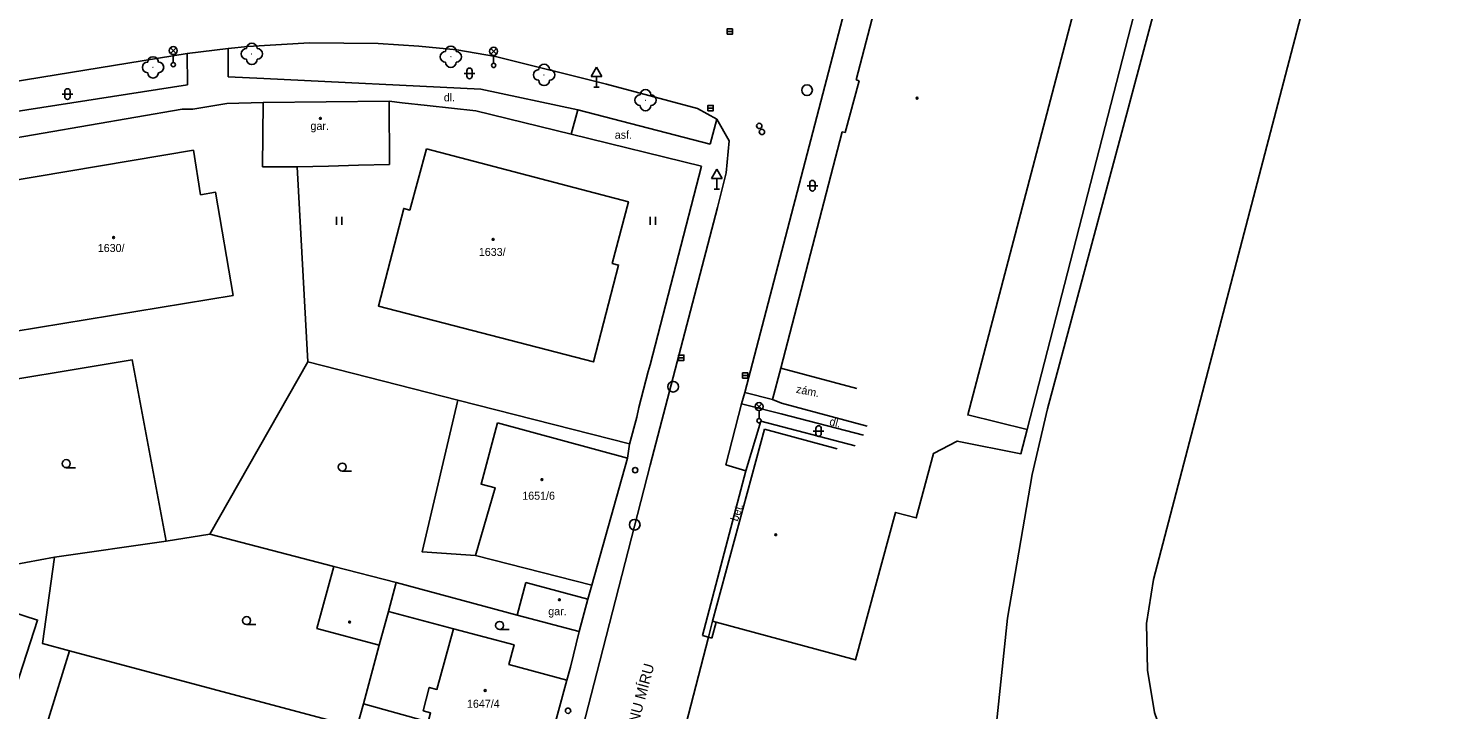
# Model space of a CAD drawing. Extents: x -737812 to -729375, y -1123000 to -1115500.
# Drawn here: x -735532.9 to -735399.7, y -1119238.9 to -1119175.1 of the extents above; entities that cross this region are included whole.
import ezdxf

# ---------------------------------------------------------------- set-up
doc = ezdxf.new("R2010")
doc.units = 0
for name, color, linetype in [('Doplněk polohopisu', 7, 'Continuous'), ('Doplňkové značky', 7, 'Continuous'), ('Hranice - ploty_ zdi', 7, 'Continuous'), ('Hranice parcel a úz_ celk', 7, 'Continuous'), ('Komunikace', 7, 'Continuous'), ('Názvy ulic_ silnic_ žel_', 7, 'Continuous'), ('Pomocné popisy', 7, 'Continuous'), ('Popisy budov', 7, 'Continuous'), ('Povr_ zn_ inž_ sítí - el_', 7, 'Continuous'), ('Povr_ zn_ inž_ sítí - kan_', 7, 'Continuous'), ('Povr_ zn_ inž_ sítí - vod_', 7, 'Continuous'), ('Stavební objekty', 7, 'Continuous'), ('Vnitřní kresba parcel', 7, 'Continuous'), ('Zeleň', 7, 'Continuous'), ('Značky druhů budov', 7, 'Continuous'), ('Značky druhů pozemků', 7, 'Continuous'), ('Čísla popisná', 7, 'Continuous')]:
    doc.layers.add(name, color=color, linetype=linetype)

msp = doc.modelspace()

# ---------------------------------------------------------------- linework, layer by layer
at = {"layer": 'Doplněk polohopisu'}
for p, q in [((-735514.15, -1119176.99), (-735514.14, -1119179.65)), ((-735518.01, -1119177.46), (-735517.98, -1119180.39)), ((-735510.8, -1119179.8), (-735514.14, -1119179.65)), ((-735490.47, -1119180.8), (-735510.8, -1119179.8)), ((-735517.98, -1119180.39), (-735539.56, -1119183.76)), ((-735481.38, -1119182.74), (-735490.47, -1119180.8)), ((-735481.38, -1119182.74), (-735481.99, -1119185.02)), ((-735468.96, -1119185.94), (-735481.38, -1119182.74)), ((-735468.96, -1119185.94), (-735468.35, -1119183.61)), ((-735462.36, -1119206.92), (-735463.13, -1119209.86)), ((-735465.71, -1119209.22), (-735463.13, -1119209.86)), ((-735462.33, -1119211.2), (-735466.03, -1119210.28)), ((-735463.13, -1119209.86), (-735462.29, -1119210.21)), ((-735462.29, -1119210.21), (-735454.27, -1119212.38)), ((-735464.21, -1119211.91), (-735465.63, -1119216.56)), ((-735464.21, -1119211.91), (-735455.38, -1119214.22)), ((-735462.33, -1119211.2), (-735454.61, -1119213.22))]:
    msp.add_line(p, q, dxfattribs=at)
at = {"layer": 'Doplňkové značky'}
for p, q in [((-735479.63, -1119178.73), (-735480.13, -1119179.6)), ((-735480.13, -1119179.6), (-735479.13, -1119179.6)), ((-735479.63, -1119178.73), (-735479.13, -1119179.6)), ((-735479.63, -1119180.6), (-735479.63, -1119179.6)), ((-735479.88, -1119180.6), (-735479.38, -1119180.6)), ((-735468.34, -1119188.3), (-735468.84, -1119189.17)), ((-735468.84, -1119189.17), (-735467.84, -1119189.17)), ((-735468.34, -1119188.3), (-735467.84, -1119189.17)), ((-735468.34, -1119190.17), (-735468.34, -1119189.17)), ((-735468.59, -1119190.17), (-735468.09, -1119190.17))]:
    msp.add_line(p, q, dxfattribs=at)
at = {"layer": 'Hranice - ploty_ zdi'}
for p, q in [((-735514.29, -1119182.14), (-735517.48, -1119182.67)), ((-735510.87, -1119182.03), (-735514.29, -1119182.14)), ((-735518.47, -1119182.66), (-735537.81, -1119185.99)), ((-735517.48, -1119182.67), (-735518.47, -1119182.66)), ((-735481.99, -1119185.02), (-735490.93, -1119182.81)), ((-735469.79, -1119188.02), (-735481.99, -1119185.02)), ((-735474.61, -1119206.63), (-735469.79, -1119188.02)), ((-735476.71, -1119215.38), (-735476.55, -1119214.07)), ((-735480.45, -1119228.57), (-735480.06, -1119227.28)), ((-735482.08, -1119234.95), (-735481.26, -1119231.62)), ((-735468.74, -1119230.63), (-735469.14, -1119232.14)), ((-735468.4, -1119230.73), (-735468.83, -1119232.23)), ((-735469.14, -1119232.14), (-735468.83, -1119232.23)), ((-735482.41, -1119236.17), (-735482.08, -1119234.95))]:
    msp.add_line(p, q, dxfattribs=at)
for points in [[(-735490.93, -1119182.81), (-735495.5, -1119182.33), (-735497.83, -1119182.07), (-735499.05, -1119181.91)], [(-735475.67, -1119210.63), (-735474.77, -1119207.25), (-735474.61, -1119206.63)], [(-735476.55, -1119214.07), (-735475.85, -1119211.53), (-735475.67, -1119210.63)]]:
    msp.add_lwpolyline(points, dxfattribs=at)
at = {"layer": 'Hranice parcel a úz_ celk'}
for p, q in [((-735507.68, -1119188.07), (-735506.7, -1119206.35)), ((-735515.87, -1119222.5), (-735506.7, -1119206.35)), ((-735506.7, -1119206.35), (-735492.63, -1119209.93)), ((-735492.63, -1119209.93), (-735476.53, -1119214.02)), ((-735519.96, -1119223.15), (-735515.87, -1119222.5)), ((-735515.87, -1119222.5), (-735504.25, -1119225.51)), ((-735530.42, -1119224.63), (-735519.96, -1119223.15)), ((-735536.83, -1119225.82), (-735530.42, -1119224.63)), ((-735498.41, -1119227.02), (-735487.06, -1119230.07)), ((-735493.02, -1119231.37), (-735499.14, -1119229.72)), ((-735501.47, -1119238.38), (-735500, -1119232.9)), ((-735533.4, -1119247.57), (-735529.04, -1119233.41)), ((-735529.04, -1119233.41), (-735502.09, -1119240.6))]:
    msp.add_line(p, q, dxfattribs=at)
for points in [[(-735539.72, -1119208.89), (-735523.16, -1119206.14), (-735519.96, -1119223.15)], [(-735492.63, -1119209.93), (-735495.98, -1119224.13), (-735490.97, -1119224.49)], [(-735529.04, -1119233.41), (-735531.55, -1119232.74), (-735530.42, -1119224.63)]]:
    msp.add_lwpolyline(points, dxfattribs=at)
at = {"layer": 'Komunikace'}
for p, q in [((-735453.72, -1119163.26), (-735461.71, -1119193.9)), ((-735518.01, -1119177.46), (-735514.15, -1119176.99)), ((-735514.15, -1119176.99), (-735512.3, -1119176.79)), ((-735512.3, -1119176.79), (-735506.54, -1119176.44)), ((-735506.54, -1119176.44), (-735500.1, -1119176.51)), ((-735500.1, -1119176.51), (-735496.29, -1119176.78)), ((-735496.29, -1119176.78), (-735492.72, -1119177.12)), ((-735492.72, -1119177.12), (-735489.09, -1119177.72)), ((-735539.5, -1119180.96), (-735518.01, -1119177.46)), ((-735489.09, -1119177.72), (-735478.69, -1119180.32)), ((-735478.69, -1119180.32), (-735470.16, -1119182.6)), ((-735468.35, -1119183.61), (-735470.16, -1119182.6)), ((-735468.35, -1119183.61), (-735467.18, -1119185.64)), ((-735467.18, -1119185.64), (-735467.46, -1119188.64)), ((-735467.46, -1119188.64), (-735468.28, -1119191.87)), ((-735468.28, -1119191.87), (-735474.6, -1119216.02)), ((-735461.71, -1119193.9), (-735465.71, -1119209.22)), ((-735465.71, -1119209.22), (-735466.03, -1119210.28)), ((-735467.51, -1119215.99), (-735466.03, -1119210.28)), ((-735474.6, -1119216.02), (-735479.6, -1119235.47)), ((-735465.63, -1119216.56), (-735469.7, -1119231.98)), ((-735467.51, -1119215.99), (-735465.63, -1119216.56)), ((-735469.7, -1119231.98), (-735469.14, -1119232.14))]:
    msp.add_line(p, q, dxfattribs=at)
for points in [[(-735469.14, -1119232.14), (-735476.65, -1119261.24), (-735480.21, -1119273.2)], [(-735488.27, -1119268.41), (-735485.1, -1119256.8), (-735479.6, -1119235.47)]]:
    msp.add_lwpolyline(points, dxfattribs=at)
at = {"layer": 'Povr_ zn_ inž_ sítí - el_'}
for p, q in [((-735519.56, -1119177.44), (-735519.04, -1119176.91)), ((-735519.03, -1119177.44), (-735519.56, -1119176.91)), ((-735489.53, -1119177.51), (-735489.01, -1119176.98)), ((-735489, -1119177.51), (-735489.53, -1119176.98)), ((-735519.3, -1119177.55), (-735519.3, -1119178.3)), ((-735489.27, -1119177.62), (-735489.27, -1119178.37)), ((-735464.65, -1119210.8), (-735464.13, -1119210.27)), ((-735464.12, -1119210.79), (-735464.65, -1119210.27)), ((-735464.39, -1119210.91), (-735464.39, -1119211.66))]:
    msp.add_line(p, q, dxfattribs=at)
for centre, radius in [((-735519.3, -1119177.18), 0.375), ((-735489.27, -1119177.25), 0.375), ((-735519.3, -1119178.5), 0.2), ((-735489.27, -1119178.57), 0.2), ((-735464.39, -1119210.53), 0.375), ((-735464.39, -1119211.86), 0.2)]:
    msp.add_circle(centre, radius, dxfattribs=at)
at = {"layer": 'Povr_ zn_ inž_ sítí - kan_'}
for p, q in [((-735467.39, -1119175.4), (-735466.89, -1119175.4)), ((-735469.19, -1119182.56), (-735468.69, -1119182.56)), ((-735471.94, -1119205.96), (-735471.44, -1119205.96)), ((-735465.93, -1119207.63), (-735465.43, -1119207.63))]:
    msp.add_line(p, q, dxfattribs=at)
for points in [[(-735467.39, -1119175.65), (-735466.89, -1119175.65), (-735466.89, -1119175.15), (-735467.39, -1119175.15)], [(-735469.19, -1119182.81), (-735468.69, -1119182.81), (-735468.69, -1119182.31), (-735469.19, -1119182.31)], [(-735471.94, -1119206.21), (-735471.44, -1119206.21), (-735471.44, -1119205.71), (-735471.94, -1119205.71)], [(-735465.93, -1119207.88), (-735465.43, -1119207.88), (-735465.43, -1119207.38), (-735465.93, -1119207.38)]]:
    msp.add_lwpolyline(points, close=True, dxfattribs=at)
for centre in [(-735459.89, -1119180.89), (-735472.44, -1119208.67), (-735476.05, -1119221.6)]:
    msp.add_circle(centre, 0.5, dxfattribs=at)
at = {"layer": 'Povr_ zn_ inž_ sítí - vod_'}
for centre in [(-735464.37, -1119184.24), (-735464.12, -1119184.8), (-735476, -1119216.49), (-735482.3, -1119239.03)]:
    msp.add_circle(centre, 0.25, dxfattribs=at)
at = {"layer": 'Stavební objekty'}
for p, q in [((-735450.14, -1119160.2), (-735455.3, -1119179.93)), ((-735455.02, -1119180.01), (-735455.3, -1119179.93)), ((-735456.31, -1119184.87), (-735455.02, -1119180.01)), ((-735510.93, -1119188.08), (-735510.87, -1119182.03)), ((-735499.05, -1119181.91), (-735510.87, -1119182.03)), ((-735499.04, -1119187.86), (-735499.05, -1119181.91)), ((-735456.59, -1119184.79), (-735462.36, -1119206.92)), ((-735456.31, -1119184.87), (-735456.59, -1119184.79)), ((-735488.9, -1119212.06), (-735476.71, -1119215.38)), ((-735463.87, -1119212.65), (-735468.74, -1119230.63)), ((-735457.08, -1119214.49), (-735463.87, -1119212.65)), ((-735480.06, -1119227.28), (-735476.71, -1119215.38)), ((-735490.97, -1119224.49), (-735480.06, -1119227.28)), ((-735504.25, -1119225.51), (-735498.41, -1119227.02)), ((-735487.06, -1119230.07), (-735486.25, -1119227.03)), ((-735486.25, -1119227.03), (-735480.45, -1119228.57)), ((-735481.26, -1119231.62), (-735480.45, -1119228.57)), ((-735487.06, -1119230.07), (-735481.26, -1119231.62)), ((-735482.41, -1119236.17), (-735484.88, -1119245.26)), ((-735501.47, -1119238.38), (-735502.09, -1119240.6))]:
    msp.add_line(p, q, dxfattribs=at)
for points in [[(-735432.28, -1119163.55), (-735444.83, -1119211.31), (-735439.27, -1119212.68)], [(-735535.76, -1119193.85), (-735534.21, -1119203.5), (-735513.69, -1119200.12), (-735515.34, -1119190.46), (-735516.74, -1119190.68), (-735517.39, -1119186.51)], [(-735517.39, -1119186.51), (-735535.02, -1119189.47), (-735534.35, -1119193.63), (-735535.76, -1119193.85)], [(-735495.56, -1119186.38), (-735476.63, -1119191.36), (-735478.15, -1119197.13), (-735477.56, -1119197.28), (-735479.91, -1119206.35), (-735500.07, -1119201.14), (-735497.7, -1119191.96), (-735497.13, -1119192.12), (-735495.56, -1119186.38)], [(-735510.93, -1119188.08), (-735507.68, -1119188.07), (-735504.76, -1119188), (-735501.95, -1119187.93), (-735499.04, -1119187.86)], [(-735455.24, -1119208.83), (-735462.36, -1119206.92)], [(-735488.9, -1119212.06), (-735490.44, -1119217.79), (-735489.14, -1119218.14), (-735490.97, -1119224.49)], [(-735439.27, -1119212.68), (-735439.85, -1119214.95), (-735445.81, -1119213.76), (-735448.03, -1119214.92), (-735449.66, -1119220.96), (-735451.61, -1119220.45), (-735455.36, -1119234.27), (-735468.4, -1119230.73), (-735468.74, -1119230.63)], [(-735498.41, -1119227.02), (-735499.14, -1119229.72), (-735500, -1119232.9), (-735505.83, -1119231.33), (-735504.25, -1119225.51)], [(-735541.5, -1119227.69), (-735535.67, -1119229.57), (-735535.61, -1119229.38), (-735532.02, -1119230.54), (-735534.39, -1119237.88), (-735538.13, -1119236.89), (-735538.06, -1119236.63)], [(-735501.47, -1119238.38), (-735495.41, -1119240.06), (-735495.18, -1119239.22), (-735495.87, -1119239.03), (-735495.31, -1119236.84), (-735494.58, -1119237.04), (-735493.02, -1119231.37)], [(-735493.02, -1119231.37), (-735487.36, -1119232.84), (-735487.84, -1119234.7), (-735482.41, -1119236.17)]]:
    msp.add_lwpolyline(points, dxfattribs=at)
at = {"layer": 'Vnitřní kresba parcel'}
for points in [[(-735399.66, -1119126.57), (-735400.14, -1119127.16), (-735402, -1119130.61), (-735403.23, -1119134.15), (-735404.62, -1119139.55), (-735427.43, -1119226.74)], [(-735442.97, -1119248.25), (-735441.1, -1119230.37), (-735438.78, -1119216.9), (-735437.36, -1119210.76), (-735430.37, -1119184.83), (-735423.26, -1119158.14)], [(-735439.27, -1119212.68), (-735426.81, -1119164.38), (-735432.4, -1119162.9)], [(-735427.43, -1119226.74), (-735428.07, -1119230.86), (-735427.97, -1119235.23), (-735427.31, -1119239.2), (-735425.94, -1119243.15), (-735424.01, -1119246.89), (-735421.95, -1119249.81), (-735418.41, -1119253.53), (-735413.33, -1119257.37), (-735407.56, -1119260.26), (-735403.98, -1119261.6), (-735399.66, -1119262.77)]]:
    msp.add_lwpolyline(points, dxfattribs=at)
at = {"layer": 'Zeleň'}
for centre in [(-735511.94, -1119177.49), (-735493.28, -1119177.76), (-735521.2, -1119178.75), (-735484.54, -1119179.46), (-735475.03, -1119181.83)]:
    msp.add_circle(centre, 0.0005, dxfattribs=at)
for centre, start, end in [((-735512.44, -1119177.49), 90, 270), ((-735511.94, -1119176.99), 0, 180), ((-735511.44, -1119177.49), 270, 90), ((-735493.78, -1119177.76), 90, 270), ((-735493.28, -1119177.26), 0, 180), ((-735492.78, -1119177.76), 270, 90), ((-735521.7, -1119178.75), 90, 270), ((-735521.2, -1119178.25), 0, 180), ((-735520.7, -1119178.75), 270, 90), ((-735511.94, -1119177.99), 180, 360), ((-735493.28, -1119178.26), 180, 360), ((-735484.54, -1119178.96), 0, 180), ((-735521.2, -1119179.25), 180, 360), ((-735485.04, -1119179.46), 90, 270), ((-735484.54, -1119179.96), 180, 360), ((-735484.04, -1119179.46), 270, 90), ((-735475.03, -1119181.33), 0, 180), ((-735475.53, -1119181.83), 90, 270), ((-735475.03, -1119182.33), 180, 360), ((-735474.53, -1119181.83), 270, 90)]:
    msp.add_arc(centre, 0.5, start, end, dxfattribs=at)
at = {"layer": 'Značky druhů budov'}
for centre in [(-735449.58, -1119181.64), (-735505.51, -1119183.53), (-735524.89, -1119194.7), (-735489.32, -1119194.87), (-735484.74, -1119217.38), (-735462.83, -1119222.54), (-735483.11, -1119228.63), (-735502.77, -1119230.72), (-735490.06, -1119237.14)]:
    msp.add_circle(centre, 0.0875, dxfattribs=at)
at = {"layer": 'Značky druhů pozemků'}
for p, q in [((-735492.03, -1119179.32), (-735491.03, -1119179.32)), ((-735491.78, -1119179.57), (-735491.78, -1119179.07)), ((-735491.28, -1119179.57), (-735491.28, -1119179.07)), ((-735529.72, -1119181.25), (-735528.72, -1119181.25)), ((-735529.47, -1119181.5), (-735529.47, -1119181)), ((-735528.97, -1119181.5), (-735528.97, -1119181)), ((-735459.89, -1119189.84), (-735458.89, -1119189.84)), ((-735459.64, -1119190.09), (-735459.64, -1119189.59)), ((-735459.14, -1119190.09), (-735459.14, -1119189.59)), ((-735503.99, -1119193.51), (-735503.99, -1119192.76)), ((-735503.49, -1119193.51), (-735503.49, -1119192.76)), ((-735474.61, -1119193.51), (-735474.61, -1119192.76)), ((-735474.11, -1119193.51), (-735474.11, -1119192.76)), ((-735459.31, -1119212.83), (-735458.31, -1119212.83)), ((-735459.06, -1119213.08), (-735459.06, -1119212.58)), ((-735458.56, -1119213.08), (-735458.56, -1119212.58)), ((-735529.34, -1119216.26), (-735528.46, -1119216.26)), ((-735503.46, -1119216.57), (-735502.58, -1119216.57)), ((-735512.43, -1119230.96), (-735511.56, -1119230.96)), ((-735488.71, -1119231.42), (-735487.83, -1119231.42))]:
    msp.add_line(p, q, dxfattribs=at)
for centre in [(-735529.34, -1119215.88), (-735503.46, -1119216.2), (-735512.43, -1119230.58), (-735488.71, -1119231.04)]:
    msp.add_circle(centre, 0.375, dxfattribs=at)
for centre, start, end in [((-735491.53, -1119179.07), 0, 180), ((-735491.53, -1119179.57), 180, 360), ((-735529.22, -1119181), 0, 180), ((-735529.22, -1119181.5), 180, 360), ((-735459.39, -1119189.59), 0, 180), ((-735459.39, -1119190.09), 180, 360), ((-735458.81, -1119212.58), 0, 180), ((-735458.81, -1119213.08), 180, 360)]:
    msp.add_arc(centre, 0.25, start, end, dxfattribs=at)

# ---------------------------------------------------------------- texts
at = {"layer": 'Názvy ulic_ silnic_ žel_'}
msp.add_text('U STADIONU MÍRU', height=1, rotation=74.7279, dxfattribs=at).set_placement((-735477.36, -1119246.38))
at = {"layer": 'Pomocné popisy'}
for s, p in [('dl.', (-735493.94, -1119181.94)), ('asf.', (-735477.92, -1119185.44))]:
    msp.add_text(s, height=0.75, dxfattribs=at).set_placement(p)
for s, rotation, p in [('zám.', 348.536, (-735460.96, -1119209.23)), ('dl.', 345.2051, (-735457.85, -1119212.25)), ('bet.', 71.7829, (-735466.39, -1119221.34))]:
    msp.add_text(s, height=0.75, rotation=rotation, dxfattribs=at).set_placement(p)
at = {"layer": 'Popisy budov'}
for p in [(-735506.44, -1119184.61), (-735484.15, -1119230.08)]:
    msp.add_text('gar.', height=0.75, dxfattribs=at).set_placement(p)
at = {"layer": 'Čísla popisná'}
for s, p in [('1630/', (-735526.38, -1119196.05)), ('1633/', (-735490.66, -1119196.42)), ('1651/6', (-735486.59, -1119219.26)), ('1647/4', (-735491.77, -1119238.75))]:
    msp.add_text(s, height=0.75, dxfattribs=at).set_placement(p)

doc.saveas('drawing.dxf')
